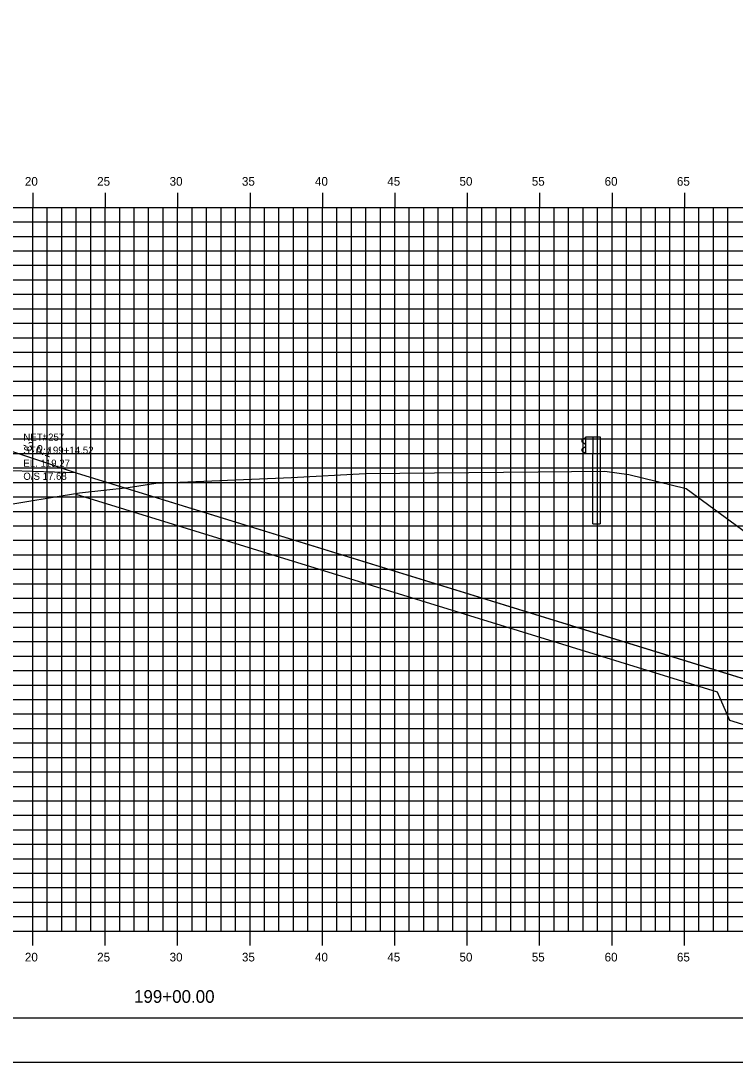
# Model space of a CAD drawing. Extents: x 850598 to 870284, y 366541 to 366651.
# Drawn here: x 864862.5 to 864911.8, y 366541.2 to 366613.1 of the extents above; entities that cross this region are included whole.
import ezdxf

# ---------------------------------------------------------------- set-up
doc = ezdxf.new("R2010")
doc.units = 0
for name, color, linetype in [('ANNOTATION', 7, 'Continuous'), ('BORDER', 7, 'Continuous'), ('D_Drainage_RipRap', 7, 'Continuous'), ('D_Roadway_Centerline', 7, 'Continuous'), ('D_Roadway_SlopeLines', 7, 'Continuous'), ('D_Roadway_SubGrade', 7, 'Continuous'), ('D_Text_Monospaced', 7, 'Continuous'), ('H_V ANNOTATION', 7, 'Continuous'), ('MAJOR', 7, 'Continuous'), ('MINOR', 7, 'Continuous'), ('PLOT BOUNDARY', 7, 'Continuous'), ('S_Guardrail_Beam', 7, 'Continuous'), ('S_Roadway_Centerline', 7, 'Continuous')]:
    doc.layers.add(name, color=color, linetype=linetype)

msp = doc.modelspace()

# ---------------------------------------------------------------- linework, layer by layer
at = {"layer": 'BORDER'}
msp.add_line((864798.316, 366544.225), (864958.316, 366544.225), dxfattribs=at)
at = {"layer": 'D_Drainage_RipRap'}
msp.add_lwpolyline([(864910.592, 366568.225), (864920.176, 366565.268), (864930.038, 366562.225), (864927.038, 366559.225), (864924.038, 366559.225), (864921.038, 366561.818), (864911.454, 366564.775), (864910.592, 366566.725), (864866.316, 366580.387), (864866.316, 366581.887)], close=True, dxfattribs=at)
at = {"layer": 'D_Roadway_Centerline'}
msp.add_lwpolyline([(864803.316, 366591.014), (864822.271, 366584.696), (864825.316, 366582.037), (864825.771, 366584.486), (864825.861, 366584.487), (864825.939, 366584.441), (864826.309, 366584.054), (864826.316, 366583.887), (864832.316, 366584.247), (864843.316, 366584.577), (864854.316, 366584.247), (864858.316, 366584.007), (864860.316, 366583.887), (864866.316, 366581.887), (864910.592, 366568.225), (864920.176, 366565.268), (864930.038, 366562.225), (864934.038, 366562.225)], dxfattribs=at)
at = {"layer": 'D_Roadway_SlopeLines'}
msp.add_lwpolyline([(864866.316, 366581.887), (864930.038, 366562.225), (864930.038, 366562.225)], dxfattribs=at)
at = {"layer": 'D_Roadway_SubGrade'}
msp.add_lwpolyline([(864854.316, 366583.747), (864855.316, 366583.687), (864855.316, 366583.937), (864860.316, 366583.637), (864860.316, 366583.887), (864866.316, 366581.887), (864854.316, 366582.247)], close=True, dxfattribs=at)
at = {"layer": 'MAJOR'}
for p, q in [((864863.316, 366601.227), (864863.316, 366600.225)), ((864863.316, 366601.227), (864863.316, 366600.225)), ((864868.316, 366601.227), (864868.316, 366600.225)), ((864868.316, 366601.227), (864868.316, 366600.225)), ((864873.316, 366601.227), (864873.316, 366600.225)), ((864873.316, 366601.227), (864873.316, 366600.225)), ((864878.316, 366601.227), (864878.316, 366600.225)), ((864878.316, 366601.227), (864878.316, 366600.225)), ((864883.316, 366601.227), (864883.316, 366600.225)), ((864883.316, 366601.227), (864883.316, 366600.225)), ((864888.316, 366601.227), (864888.316, 366600.225)), ((864888.316, 366601.227), (864888.316, 366600.225)), ((864893.316, 366601.227), (864893.316, 366600.225)), ((864893.316, 366601.227), (864893.316, 366600.225)), ((864898.316, 366601.227), (864898.316, 366600.225)), ((864898.316, 366601.227), (864898.316, 366600.225)), ((864903.316, 366601.227), (864903.316, 366600.225)), ((864903.316, 366601.227), (864903.316, 366600.225)), ((864908.316, 366601.227), (864908.316, 366600.225)), ((864908.316, 366601.227), (864908.316, 366600.225)), ((864803.316, 366600.225), (864943.316, 366600.225)), ((864803.316, 366600.225), (864943.316, 366600.225)), ((864803.316, 366600.225), (864943.316, 366600.225)), ((864803.316, 366600.225), (864943.316, 366600.225)), ((864863.316, 366550.225), (864863.316, 366600.225)), ((864863.316, 366550.225), (864863.316, 366600.225)), ((864868.316, 366550.225), (864868.316, 366600.225)), ((864868.316, 366550.225), (864868.316, 366600.225)), ((864873.316, 366550.225), (864873.316, 366600.225)), ((864873.316, 366550.225), (864873.316, 366600.225)), ((864878.316, 366550.225), (864878.316, 366600.225)), ((864878.316, 366550.225), (864878.316, 366600.225)), ((864883.316, 366550.225), (864883.316, 366600.225)), ((864883.316, 366550.225), (864883.316, 366600.225)), ((864888.316, 366550.225), (864888.316, 366600.225)), ((864888.316, 366550.225), (864888.316, 366600.225)), ((864893.316, 366550.225), (864893.316, 366600.225)), ((864893.316, 366550.225), (864893.316, 366600.225)), ((864898.316, 366550.225), (864898.316, 366600.225)), ((864898.316, 366550.225), (864898.316, 366600.225)), ((864903.316, 366550.225), (864903.316, 366600.225)), ((864903.316, 366550.225), (864903.316, 366600.225)), ((864908.316, 366550.225), (864908.316, 366600.225)), ((864908.316, 366550.225), (864908.316, 366600.225)), ((864803.316, 366595.225), (864943.316, 366595.225)), ((864803.316, 366595.225), (864943.316, 366595.225)), ((864803.316, 366590.225), (864943.316, 366590.225)), ((864803.316, 366590.225), (864943.316, 366590.225)), ((864803.316, 366585.225), (864943.316, 366585.225)), ((864803.316, 366585.225), (864943.316, 366585.225)), ((864803.316, 366580.225), (864943.316, 366580.225)), ((864803.316, 366580.225), (864943.316, 366580.225)), ((864803.316, 366575.225), (864943.316, 366575.225)), ((864803.316, 366575.225), (864943.316, 366575.225)), ((864803.316, 366570.225), (864943.316, 366570.225)), ((864803.316, 366570.225), (864943.316, 366570.225)), ((864803.316, 366565.225), (864943.316, 366565.225)), ((864803.316, 366565.225), (864943.316, 366565.225)), ((864803.316, 366560.225), (864943.316, 366560.225)), ((864803.316, 366560.225), (864943.316, 366560.225)), ((864803.316, 366555.225), (864943.316, 366555.225)), ((864803.316, 366555.225), (864943.316, 366555.225)), ((864803.316, 366550.225), (864943.316, 366550.225)), ((864803.316, 366550.225), (864943.316, 366550.225)), ((864803.316, 366550.225), (864943.316, 366550.225)), ((864803.316, 366550.225), (864943.316, 366550.225)), ((864863.316, 366549.223), (864863.316, 366550.225)), ((864863.316, 366549.223), (864863.316, 366550.225)), ((864868.316, 366549.223), (864868.316, 366550.225)), ((864868.316, 366549.223), (864868.316, 366550.225)), ((864873.316, 366549.223), (864873.316, 366550.225)), ((864873.316, 366549.223), (864873.316, 366550.225)), ((864878.316, 366549.223), (864878.316, 366550.225)), ((864878.316, 366549.223), (864878.316, 366550.225)), ((864883.316, 366549.223), (864883.316, 366550.225)), ((864883.316, 366549.223), (864883.316, 366550.225)), ((864888.316, 366549.223), (864888.316, 366550.225)), ((864888.316, 366549.223), (864888.316, 366550.225)), ((864893.316, 366549.223), (864893.316, 366550.225)), ((864893.316, 366549.223), (864893.316, 366550.225)), ((864898.316, 366549.223), (864898.316, 366550.225)), ((864898.316, 366549.223), (864898.316, 366550.225)), ((864903.316, 366549.223), (864903.316, 366550.225)), ((864903.316, 366549.223), (864903.316, 366550.225)), ((864908.316, 366549.223), (864908.316, 366550.225)), ((864908.316, 366549.223), (864908.316, 366550.225))]:
    msp.add_line(p, q, dxfattribs=at)
at = {"layer": 'MINOR'}
for p, q in [((864864.316, 366550.225), (864864.316, 366600.225)), ((864864.316, 366550.225), (864864.316, 366600.225)), ((864865.316, 366550.225), (864865.316, 366600.225)), ((864865.316, 366550.225), (864865.316, 366600.225)), ((864866.316, 366550.225), (864866.316, 366600.225)), ((864866.316, 366550.225), (864866.316, 366600.225)), ((864867.316, 366550.225), (864867.316, 366600.225)), ((864867.316, 366550.225), (864867.316, 366600.225)), ((864869.316, 366550.225), (864869.316, 366600.225)), ((864869.316, 366550.225), (864869.316, 366600.225)), ((864870.316, 366550.225), (864870.316, 366600.225)), ((864870.316, 366550.225), (864870.316, 366600.225)), ((864871.316, 366550.225), (864871.316, 366600.225)), ((864871.316, 366550.225), (864871.316, 366600.225)), ((864872.316, 366550.225), (864872.316, 366600.225)), ((864872.316, 366550.225), (864872.316, 366600.225)), ((864874.316, 366550.225), (864874.316, 366600.225)), ((864874.316, 366550.225), (864874.316, 366600.225)), ((864875.316, 366550.225), (864875.316, 366600.225)), ((864875.316, 366550.225), (864875.316, 366600.225)), ((864876.316, 366550.225), (864876.316, 366600.225)), ((864876.316, 366550.225), (864876.316, 366600.225)), ((864877.316, 366550.225), (864877.316, 366600.225)), ((864877.316, 366550.225), (864877.316, 366600.225)), ((864879.316, 366550.225), (864879.316, 366600.225)), ((864879.316, 366550.225), (864879.316, 366600.225)), ((864880.316, 366550.225), (864880.316, 366600.225)), ((864880.316, 366550.225), (864880.316, 366600.225)), ((864881.316, 366550.225), (864881.316, 366600.225)), ((864881.316, 366550.225), (864881.316, 366600.225)), ((864882.316, 366550.225), (864882.316, 366600.225)), ((864882.316, 366550.225), (864882.316, 366600.225)), ((864884.316, 366550.225), (864884.316, 366600.225)), ((864884.316, 366550.225), (864884.316, 366600.225)), ((864885.316, 366550.225), (864885.316, 366600.225)), ((864885.316, 366550.225), (864885.316, 366600.225)), ((864886.316, 366550.225), (864886.316, 366600.225)), ((864886.316, 366550.225), (864886.316, 366600.225)), ((864887.316, 366550.225), (864887.316, 366600.225)), ((864887.316, 366550.225), (864887.316, 366600.225)), ((864889.316, 366550.225), (864889.316, 366600.225)), ((864889.316, 366550.225), (864889.316, 366600.225)), ((864890.316, 366550.225), (864890.316, 366600.225)), ((864890.316, 366550.225), (864890.316, 366600.225)), ((864891.316, 366550.225), (864891.316, 366600.225)), ((864891.316, 366550.225), (864891.316, 366600.225)), ((864892.316, 366550.225), (864892.316, 366600.225)), ((864892.316, 366550.225), (864892.316, 366600.225)), ((864894.316, 366550.225), (864894.316, 366600.225)), ((864894.316, 366550.225), (864894.316, 366600.225)), ((864895.316, 366550.225), (864895.316, 366600.225)), ((864895.316, 366550.225), (864895.316, 366600.225)), ((864896.316, 366550.225), (864896.316, 366600.225)), ((864896.316, 366550.225), (864896.316, 366600.225)), ((864897.316, 366550.225), (864897.316, 366600.225)), ((864897.316, 366550.225), (864897.316, 366600.225)), ((864899.316, 366550.225), (864899.316, 366600.225)), ((864899.316, 366550.225), (864899.316, 366600.225)), ((864900.316, 366550.225), (864900.316, 366600.225)), ((864900.316, 366550.225), (864900.316, 366600.225)), ((864901.316, 366550.225), (864901.316, 366600.225)), ((864901.316, 366550.225), (864901.316, 366600.225)), ((864902.316, 366550.225), (864902.316, 366600.225)), ((864902.316, 366550.225), (864902.316, 366600.225)), ((864904.316, 366550.225), (864904.316, 366600.225)), ((864904.316, 366550.225), (864904.316, 366600.225)), ((864905.316, 366550.225), (864905.316, 366600.225)), ((864905.316, 366550.225), (864905.316, 366600.225)), ((864906.316, 366550.225), (864906.316, 366600.225)), ((864906.316, 366550.225), (864906.316, 366600.225)), ((864907.316, 366550.225), (864907.316, 366600.225)), ((864907.316, 366550.225), (864907.316, 366600.225)), ((864909.316, 366550.225), (864909.316, 366600.225)), ((864909.316, 366550.225), (864909.316, 366600.225)), ((864910.316, 366550.225), (864910.316, 366600.225)), ((864910.316, 366550.225), (864910.316, 366600.225)), ((864911.316, 366550.225), (864911.316, 366600.225)), ((864911.316, 366550.225), (864911.316, 366600.225)), ((864803.316, 366599.225), (864943.316, 366599.225)), ((864803.316, 366599.225), (864943.316, 366599.225)), ((864803.316, 366598.225), (864943.316, 366598.225)), ((864803.316, 366598.225), (864943.316, 366598.225)), ((864803.316, 366597.225), (864943.316, 366597.225)), ((864803.316, 366597.225), (864943.316, 366597.225)), ((864803.316, 366596.225), (864943.316, 366596.225)), ((864803.316, 366596.225), (864943.316, 366596.225)), ((864803.316, 366594.225), (864943.316, 366594.225)), ((864803.316, 366594.225), (864943.316, 366594.225)), ((864803.316, 366593.225), (864943.316, 366593.225)), ((864803.316, 366593.225), (864943.316, 366593.225)), ((864803.316, 366592.225), (864943.316, 366592.225)), ((864803.316, 366592.225), (864943.316, 366592.225)), ((864803.316, 366591.225), (864943.316, 366591.225)), ((864803.316, 366591.225), (864943.316, 366591.225)), ((864803.316, 366589.225), (864943.316, 366589.225)), ((864803.316, 366589.225), (864943.316, 366589.225)), ((864803.316, 366588.225), (864943.316, 366588.225)), ((864803.316, 366588.225), (864943.316, 366588.225)), ((864803.316, 366587.225), (864943.316, 366587.225)), ((864803.316, 366587.225), (864943.316, 366587.225)), ((864803.316, 366586.225), (864943.316, 366586.225)), ((864803.316, 366586.225), (864943.316, 366586.225)), ((864803.316, 366584.225), (864943.316, 366584.225)), ((864803.316, 366584.225), (864943.316, 366584.225)), ((864803.316, 366583.225), (864943.316, 366583.225)), ((864803.316, 366583.225), (864943.316, 366583.225)), ((864803.316, 366582.225), (864943.316, 366582.225)), ((864803.316, 366582.225), (864943.316, 366582.225)), ((864803.316, 366581.225), (864943.316, 366581.225)), ((864803.316, 366581.225), (864943.316, 366581.225)), ((864803.316, 366579.225), (864943.316, 366579.225)), ((864803.316, 366579.225), (864943.316, 366579.225)), ((864803.316, 366578.225), (864943.316, 366578.225)), ((864803.316, 366578.225), (864943.316, 366578.225)), ((864803.316, 366577.225), (864943.316, 366577.225)), ((864803.316, 366577.225), (864943.316, 366577.225)), ((864803.316, 366576.225), (864943.316, 366576.225)), ((864803.316, 366576.225), (864943.316, 366576.225)), ((864803.316, 366574.225), (864943.316, 366574.225)), ((864803.316, 366574.225), (864943.316, 366574.225)), ((864803.316, 366573.225), (864943.316, 366573.225)), ((864803.316, 366573.225), (864943.316, 366573.225)), ((864803.316, 366572.225), (864943.316, 366572.225)), ((864803.316, 366572.225), (864943.316, 366572.225)), ((864803.316, 366571.225), (864943.316, 366571.225)), ((864803.316, 366571.225), (864943.316, 366571.225)), ((864803.316, 366569.225), (864943.316, 366569.225)), ((864803.316, 366569.225), (864943.316, 366569.225)), ((864803.316, 366568.225), (864943.316, 366568.225)), ((864803.316, 366568.225), (864943.316, 366568.225)), ((864803.316, 366567.225), (864943.316, 366567.225)), ((864803.316, 366567.225), (864943.316, 366567.225)), ((864803.316, 366566.225), (864943.316, 366566.225)), ((864803.316, 366566.225), (864943.316, 366566.225)), ((864803.316, 366564.225), (864943.316, 366564.225)), ((864803.316, 366564.225), (864943.316, 366564.225)), ((864803.316, 366563.225), (864943.316, 366563.225)), ((864803.316, 366563.225), (864943.316, 366563.225)), ((864803.316, 366562.225), (864943.316, 366562.225)), ((864803.316, 366562.225), (864943.316, 366562.225)), ((864803.316, 366561.225), (864943.316, 366561.225)), ((864803.316, 366561.225), (864943.316, 366561.225)), ((864803.316, 366559.225), (864943.316, 366559.225)), ((864803.316, 366559.225), (864943.316, 366559.225)), ((864803.316, 366558.225), (864943.316, 366558.225)), ((864803.316, 366558.225), (864943.316, 366558.225)), ((864803.316, 366557.225), (864943.316, 366557.225)), ((864803.316, 366557.225), (864943.316, 366557.225)), ((864803.316, 366556.225), (864943.316, 366556.225)), ((864803.316, 366556.225), (864943.316, 366556.225)), ((864803.316, 366554.225), (864943.316, 366554.225)), ((864803.316, 366554.225), (864943.316, 366554.225)), ((864803.316, 366553.225), (864943.316, 366553.225)), ((864803.316, 366553.225), (864943.316, 366553.225)), ((864803.316, 366552.225), (864943.316, 366552.225)), ((864803.316, 366552.225), (864943.316, 366552.225)), ((864803.316, 366551.225), (864943.316, 366551.225)), ((864803.316, 366551.225), (864943.316, 366551.225))]:
    msp.add_line(p, q, dxfattribs=at)
at = {"layer": 'PLOT BOUNDARY'}
msp.add_lwpolyline([(864790.223, 366541.166), (864960.223, 366541.166), (864960.223, 366651.166), (864790.223, 366651.166)], close=True, dxfattribs=at)
at = {"layer": 'S_Guardrail_Beam'}
for p, q in [((864901.405, 366584.269), (864901.262, 366584.169)), ((864901.262, 366584.026), (864901.457, 366583.89)), ((864901.504, 366584.291), (864901.422, 366584.276)), ((864901.504, 366584.363), (864901.993, 366584.363)), ((864901.504, 366583.197), (864901.504, 366584.363)), ((864901.993, 366584.363), (864902.485, 366584.363)), ((864901.993, 366584.363), (864901.993, 366583.197)), ((864902.485, 366584.363), (864902.485, 366578.363)), ((864901.457, 366583.67), (864901.262, 366583.534)), ((864901.262, 366583.391), (864901.405, 366583.291)), ((864901.491, 366583.826), (864901.491, 366583.735)), ((864901.422, 366583.284), (864901.504, 366583.27)), ((864901.993, 366583.197), (864901.504, 366583.197)), ((864901.993, 366578.363), (864901.993, 366583.197)), ((864901.993, 366578.363), (864902.485, 366578.363))]:
    msp.add_line(p, q, dxfattribs=at)
for centre, major_axis, start_param, end_param in [((864901.312, 366584.098), (-0.0877, 0), 5.323254, 7.243116), ((864901.429, 366584.235), (-0.0417, 0), 4.886922, 5.323254), ((864901.312, 366583.462), (-0.0877, 0), 5.323254, 7.243116), ((864901.412, 366583.826), (0.0789, 0), 0, 0.959931), ((864901.412, 366583.735), (0.0789, 0), 5.323254, 6.283185), ((864901.429, 366583.325), (-0.0417, 0), 0.959931, 1.396263)]:
    msp.add_ellipse(centre, major_axis=major_axis, ratio=0.995501, start_param=start_param, end_param=end_param, dxfattribs=at)
at = {"layer": 'S_Roadway_Centerline'}
msp.add_lwpolyline([(864860.919, 366579.59), (864866.542, 366580.513), (864869.902, 366580.884), (864871.801, 366581.168), (864881.186, 366581.569), (864886.26, 366581.838), (864898.21, 366581.962), (864902.807, 366582.005), (864904.467, 366581.76), (864908.438, 366580.793), (864916.084, 366575.175), (864927.876, 366566.71), (864936.698, 366560.289), (864940.163, 366557.66), (864942.612, 366556.536), (864943.316, 366556.449)], dxfattribs=at)

# ---------------------------------------------------------------- texts
at = {"layer": 'ANNOTATION'}
msp.add_text('-3.0:1', height=0.6, rotation=341.56507, dxfattribs=at).set_placement((864862.57, 366583.59))
at = {"layer": 'D_Text_Monospaced'}
for s, height, p in [('NET#257 ', 0.5, (864862.662, 366584.1)), ('STA. 199+14.52', 0.49998, (864862.662, 366583.2)), ('EL. 119.27', 0.498, (864862.663, 366582.302)), ('O/S 17.68', 0.498, (864862.663, 366581.402))]:
    msp.add_text(s, height=height, dxfattribs=at).set_placement(p)
at = {"layer": 'H_V ANNOTATION'}
for s, height, p in [('20', 0.6, (864862.77, 366601.725)), ('25', 0.6, (864867.762, 366601.725)), ('30', 0.6, (864872.765, 366601.725)), ('35', 0.6, (864877.757, 366601.725)), ('40', 0.6, (864882.802, 366601.725)), ('45', 0.6, (864887.794, 366601.725)), ('50', 0.6, (864892.781, 366601.725)), ('55', 0.6, (864897.773, 366601.725)), ('60', 0.6, (864902.802, 366601.725)), ('65', 0.6, (864907.794, 366601.725)), ('20', 0.6, (864862.77, 366548.125)), ('25', 0.6, (864867.762, 366548.125)), ('30', 0.6, (864872.765, 366548.125)), ('35', 0.6, (864877.757, 366548.125)), ('40', 0.6, (864882.802, 366548.125)), ('45', 0.6, (864887.794, 366548.125)), ('50', 0.6, (864892.781, 366548.125)), ('55', 0.6, (864897.773, 366548.125)), ('60', 0.6, (864902.802, 366548.125)), ('65', 0.6, (864907.794, 366548.125)), ('199+00.00', 0.875, (864870.304, 366545.268))]:
    msp.add_text(s, height=height, dxfattribs=at).set_placement(p)
at = {"layer": 'S_Roadway_Centerline'}
for s, p in [('C', (864886.254, 366581.838)), ('L', (864886.26, 366581.83))]:
    msp.add_text(s, height=0.0146, dxfattribs=at).set_placement(p)

doc.saveas('drawing.dxf')
